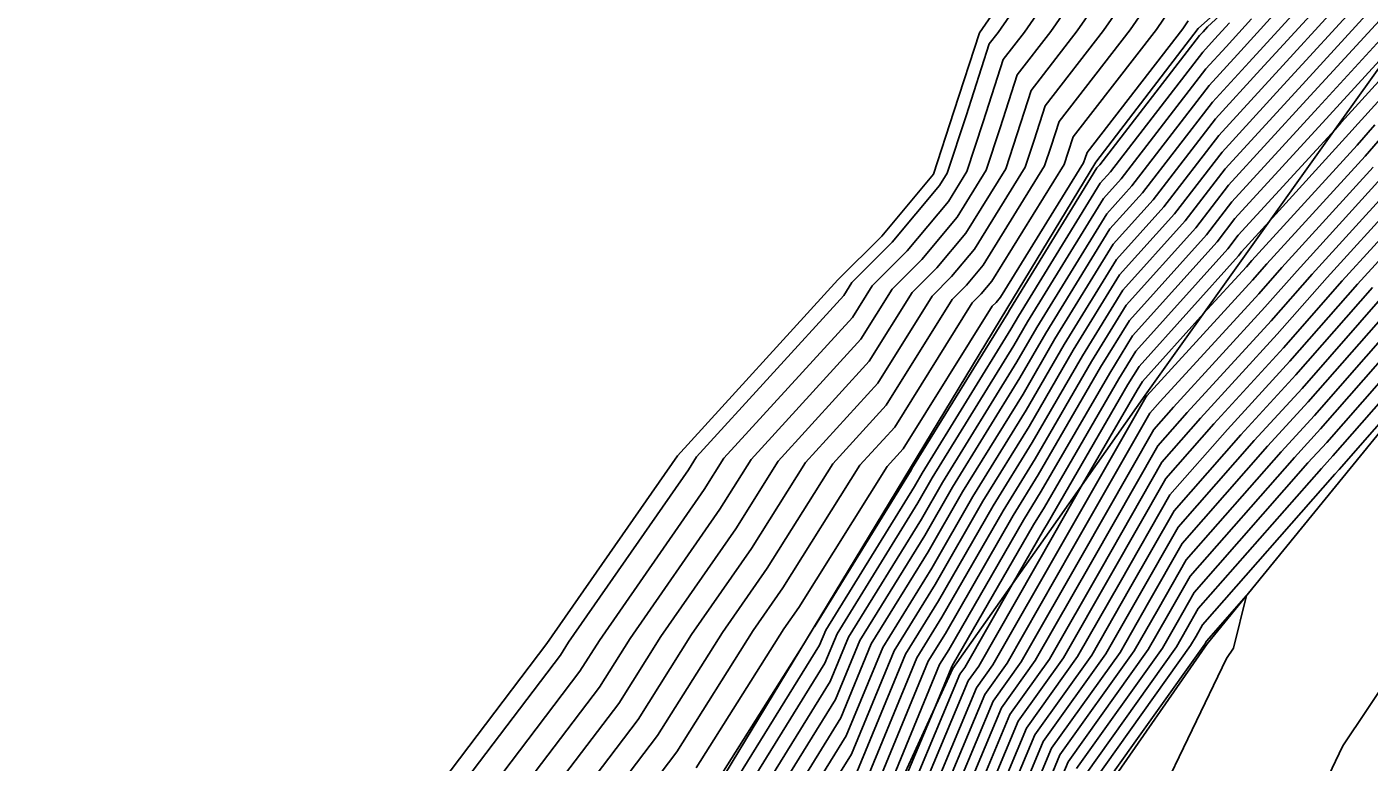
# Model space of a CAD drawing. Extents: x 2188792 to 2191981, y 386090 to 389710.
# Drawn here: x 2189450.6 to 2189509.8, y 386824.1 to 386856.5 of the extents above; entities that cross this region are included whole.
import ezdxf

# ---------------------------------------------------------------- set-up
doc = ezdxf.new("R2010")
doc.units = 0
for name, color, linetype in [('DTM Contours Major', 7, 'Continuous'), ('DTM Contours Minor', 7, 'Continuous'), ('PH Exist DTM Breakline', 7, 'Continuous')]:
    doc.layers.add(name, color=color, linetype=linetype)

msp = doc.modelspace()

# ---------------------------------------------------------------- linework, layer by layer
at = {"layer": 'DTM Contours Major'}
for points in [[(2189511.413, 386864.557), (2189502.683, 386856.543), (2189502.489, 386856.329), (2189502.336, 386856.162), (2189497.934, 386850.456), (2189497.809, 386850.317), (2189493.945, 386844.031), (2189493.873, 386843.907), (2189489.647, 386837.052), (2189489.606, 386836.98), (2189485.339, 386830.063), (2189485.335, 386830.054), (2189484.86, 386829.287), (2189480.983, 386823.128)], [(2189498.838, 386859.104), (2189496.94, 386856.362), (2189494.908, 386853.737), (2189494.284, 386851.815), (2189493.783, 386850.279), (2189492.02, 386847.432), (2189490.74, 386845.9), (2189489.652, 386844.812), (2189487.764, 386841.785), (2189483.746, 386837.38), (2189481.868, 386834.392), (2189478.565, 386829.636), (2189476.706, 386826.683), (2189473.138, 386821.977)], [(2189512.422, 386858.291), (2189507.569, 386852.983), (2189503.758, 386848.814), (2189502.64, 386847.365), (2189499.24, 386843.578), (2189497.971, 386841.515), (2189495.22, 386836.767), (2189494.119, 386834.981), (2189491.122, 386829.774), (2189490.364, 386828.545), (2189487.684, 386822.039)], [(2189507.553, 386857.417), (2189505.029, 386854.656), (2189503.047, 386852.488), (2189500.287, 386848.91), (2189498.524, 386846.948), (2189495.958, 386842.773), (2189494.546, 386840.337), (2189491.883, 386836.017), (2189490.364, 386833.377), (2189487.851, 386829.304), (2189486.51, 386826.047), (2189484.059, 386822.09)], [(2189510.798, 386852.155), (2189509.644, 386850.838), (2189505.306, 386846.076), (2189504.677, 386845.36), (2189500.006, 386840.257), (2189499.959, 386840.204), (2189496.313, 386833.813), (2189493.219, 386828.389), (2189492.495, 386827.374), (2189489.905, 386821.177), (2189489.063, 386819.991), (2189486.512, 386814.007), (2189486.081, 386812.645), (2189484.53, 386807.592), (2189484.087, 386806.192), (2189482.547, 386801.175), (2189482.529, 386799.902), (2189480.491, 386794.291), (2189480.015, 386791.467), (2189478.144, 386786.208), (2189476.702, 386782.253), (2189474.748, 386777.088), (2189473.116, 386773.325), (2189471.303, 386768.586)], [(2189511.428, 386848.399), (2189508.637, 386845.336), (2189506.041, 386842.377), (2189502.97, 386839.023), (2189500.852, 386836.612), (2189498.408, 386832.328), (2189496.334, 386828.692), (2189494.336, 386825.89), (2189492.589, 386821.709), (2189490.532, 386818.811), (2189488.801, 386814.749), (2189487.842, 386811.722), (2189486.786, 386808.279), (2189485.823, 386805.239), (2189484.77, 386801.809), (2189484.732, 386799.105), (2189483.383, 386795.391), (2189482.428, 386789.722), (2189481.314, 386786.592), (2189478.553, 386779.022), (2189477.529, 386776.314), (2189474.652, 386769.682), (2189473.774, 386767.387)], [(2189495.273, 386822.241), (2189496.177, 386824.405), (2189499.45, 386828.995), (2189500.504, 386830.842), (2189501.746, 386833.02), (2189505.934, 386837.788), (2189507.405, 386839.394), (2189511.968, 386844.595)], [(2189489.216, 386803.076), (2189489.295, 386803.334), (2189491.296, 386809.653), (2189491.364, 386809.875), (2189493.378, 386816.233), (2189493.471, 386816.45), (2189497.957, 386822.773), (2189498.018, 386822.921), (2189502.565, 386829.297), (2189502.599, 386829.357), (2189502.639, 386829.428), (2189504.415, 386831.449), (2189503.836, 386829.122), (2189503.529, 386828.662), (2189500.498, 386822.366), (2189499.857, 386821.411), (2189496.967, 386815.571), (2189495.766, 386814.277), (2189494.524, 386808.714), (2189493.333, 386807.336), (2189491.983, 386801.847), (2189489.155, 386798.709), (2189489.216, 386803.076)]]:
    msp.add_lwpolyline(points, dxfattribs=at)
at = {"layer": 'DTM Contours Minor'}
for points in [[(2189468.479, 386821.348), (2189474.14, 386828.816), (2189474.494, 386829.379), (2189479.784, 386836.996), (2189480.142, 386837.565), (2189486.64, 386844.689), (2189487, 386845.265), (2189488.777, 386847.043), (2189490.868, 386849.546), (2189491.203, 386850.088), (2189492.031, 386852.621), (2189493.059, 386855.792), (2189493.445, 386856.291), (2189496.588, 386860.83)], [(2189470.032, 386821.557), (2189474.995, 386828.105), (2189475.851, 386829.465), (2189480.479, 386836.128), (2189481.343, 386837.503), (2189487.015, 386843.721), (2189487.884, 386845.114), (2189489.431, 386846.662), (2189491.252, 386848.841), (2189492.063, 386850.152), (2189492.782, 386852.352), (2189493.675, 386855.107), (2189494.61, 386856.315), (2189497.338, 386860.255)], [(2189471.585, 386821.767), (2189475.851, 386827.394), (2189477.208, 386829.551), (2189481.173, 386835.26), (2189482.544, 386837.442), (2189487.389, 386842.753), (2189488.768, 386844.963), (2189490.085, 386846.281), (2189491.636, 386848.137), (2189492.923, 386850.215), (2189493.533, 386852.083), (2189494.291, 386854.422), (2189495.775, 386856.338), (2189498.088, 386859.68)], [(2189499.589, 386858.529), (2189498.104, 386856.385), (2189495.524, 386853.052), (2189495.036, 386851.546), (2189494.643, 386850.343), (2189492.404, 386846.728), (2189491.394, 386845.519), (2189490.536, 386844.661), (2189488.139, 386840.817), (2189484.947, 386837.319), (2189482.563, 386833.524), (2189479.922, 386829.722), (2189477.561, 386825.972), (2189474.691, 386822.186)], [(2189500.339, 386857.954), (2189499.269, 386856.409), (2189496.14, 386852.368), (2189495.787, 386851.277), (2189495.502, 386850.407), (2189492.788, 386846.023), (2189492.049, 386845.139), (2189491.421, 386844.51), (2189488.513, 386839.849), (2189486.149, 386837.257), (2189483.257, 386832.656), (2189481.279, 386829.808), (2189478.417, 386825.261), (2189476.245, 386822.396)], [(2189510.475, 386857.941), (2189506.553, 386853.652), (2189503.473, 386850.283), (2189501.699, 386847.983), (2189498.953, 386844.926), (2189497.166, 386842.018), (2189494.95, 386838.195), (2189493.224, 386835.395), (2189490.819, 386831.215), (2189489.359, 386828.849), (2189487.215, 386823.642)], [(2189511.448, 386858.116), (2189507.061, 386853.317), (2189503.616, 386849.549), (2189502.17, 386847.674), (2189499.097, 386844.252), (2189497.568, 386841.766), (2189495.085, 386837.481), (2189493.672, 386835.188), (2189490.971, 386830.495), (2189489.862, 386828.697), (2189487.45, 386822.841)], [(2189501.089, 386857.379), (2189500.434, 386856.432), (2189496.757, 386851.683), (2189496.538, 386851.009), (2189496.362, 386850.47), (2189493.172, 386845.319), (2189492.703, 386844.758), (2189492.305, 386844.359), (2189488.888, 386838.881), (2189487.35, 386837.196), (2189483.952, 386831.788), (2189482.636, 386829.894), (2189479.272, 386824.55), (2189477.798, 386822.606)], [(2189508.527, 386857.591), (2189505.537, 386854.321), (2189503.189, 386851.753), (2189500.758, 386848.601), (2189498.667, 386846.274), (2189496.36, 386842.521), (2189494.681, 386839.623), (2189492.33, 386835.81), (2189490.516, 386832.657), (2189488.354, 386829.152), (2189486.745, 386825.245), (2189484.669, 386821.894)], [(2189509.501, 386857.766), (2189506.045, 386853.987), (2189503.331, 386851.018), (2189501.228, 386848.292), (2189498.81, 386845.6), (2189496.763, 386842.27), (2189494.816, 386838.909), (2189492.777, 386835.602), (2189490.667, 386831.936), (2189488.856, 386829), (2189486.98, 386824.444), (2189485.279, 386821.698)], [(2189513.524, 386857.758), (2189508.603, 386852.335), (2189508.574, 386852.301), (2189508.315, 386852.018), (2189504.042, 386847.344), (2189503.581, 386846.747), (2189499.526, 386842.231), (2189498.776, 386841.012), (2189495.489, 386835.339), (2189495.013, 386834.567), (2189491.426, 386828.333), (2189491.369, 386828.242), (2189490.575, 386826.313), (2189488.294, 386820.858)], [(2189513.957, 386857.368), (2189509.335, 386852.275), (2189508.93, 386851.814), (2189505.413, 386847.953), (2189504.185, 386846.609), (2189504.052, 386846.437), (2189499.669, 386841.557), (2189499.179, 386840.76), (2189495.624, 386834.625), (2189495.46, 386834.36), (2189494.064, 386831.934), (2189491.973, 386828.268), (2189491.759, 386827.968), (2189488.831, 386820.964)], [(2189501.84, 386856.804), (2189501.598, 386856.456), (2189497.373, 386850.998), (2189497.289, 386850.74), (2189497.222, 386850.534), (2189493.556, 386844.614), (2189493.357, 386844.377), (2189493.189, 386844.208), (2189489.262, 386837.913), (2189488.552, 386837.134), (2189484.647, 386830.921), (2189483.993, 386829.98), (2189480.127, 386823.839)], [(2189503.657, 386856.717), (2189502.997, 386855.995), (2189502.478, 386855.427), (2189498.404, 386850.147), (2189497.952, 386849.643), (2189494.347, 386843.779), (2189494.008, 386843.193), (2189490.094, 386836.845), (2189489.757, 386836.26), (2189485.841, 386829.911), (2189485.57, 386829.252), (2189481.62, 386822.874)], [(2189504.631, 386856.892), (2189503.505, 386855.66), (2189502.62, 386854.692), (2189498.875, 386849.838), (2189498.095, 386848.969), (2189494.75, 386843.527), (2189494.142, 386842.479), (2189490.541, 386836.638), (2189489.909, 386835.539), (2189486.344, 386829.759), (2189485.805, 386828.451), (2189482.23, 386822.678)], [(2189505.605, 386857.067), (2189504.013, 386855.325), (2189502.762, 386853.958), (2189499.346, 386849.529), (2189498.238, 386848.296), (2189495.153, 386843.276), (2189494.277, 386841.765), (2189490.989, 386836.431), (2189490.061, 386834.818), (2189486.846, 386829.607), (2189486.04, 386827.649), (2189482.84, 386822.482)], [(2189506.579, 386857.242), (2189504.521, 386854.991), (2189502.904, 386853.223), (2189499.816, 386849.22), (2189498.381, 386847.622), (2189495.555, 386843.024), (2189494.412, 386841.051), (2189491.436, 386836.224), (2189490.212, 386834.098), (2189487.349, 386829.456), (2189486.275, 386826.848), (2189483.45, 386822.286)], [(2189511.218, 386856.083), (2189508.078, 386852.648), (2189503.9, 386848.079), (2189503.111, 386847.056), (2189499.383, 386842.904), (2189498.374, 386841.263), (2189495.354, 386836.053), (2189494.566, 386834.774), (2189491.274, 386829.053), (2189490.867, 386828.393), (2189487.919, 386821.238)], [(2189510.067, 386852.215), (2189509.287, 386851.326), (2189504.639, 386846.224), (2189504.405, 386845.957), (2189502.511, 386843.888), (2189499.812, 386840.883), (2189499.582, 386840.508), (2189497.178, 386836.361), (2189495.894, 386834.11), (2189492.596, 386828.329), (2189492.127, 386827.671), (2189489.368, 386821.071)], [(2189510.001, 386850.35), (2189505.972, 386845.928), (2189504.95, 386844.764), (2189500.599, 386840.01), (2189500.138, 386839.485), (2189496.732, 386833.516), (2189493.842, 386828.45), (2189492.864, 386827.077), (2189490.442, 386821.284), (2189489.357, 386819.755), (2189486.97, 386814.155), (2189486.433, 386812.46), (2189484.981, 386807.729), (2189484.434, 386806.001), (2189482.991, 386801.302), (2189482.97, 386799.742), (2189481.07, 386794.511), (2189480.498, 386791.118), (2189478.778, 386786.285), (2189477.072, 386781.607), (2189475.304, 386776.934), (2189473.423, 386772.597), (2189471.797, 386768.346)], [(2189510.358, 386849.862), (2189506.638, 386845.78), (2189505.223, 386844.167), (2189501.192, 386839.763), (2189500.316, 386838.767), (2189497.151, 386833.219), (2189494.465, 386828.51), (2189493.232, 386826.78), (2189490.978, 386821.39), (2189489.651, 386819.519), (2189487.428, 386814.304), (2189486.785, 386812.276), (2189485.432, 386807.867), (2189484.781, 386805.811), (2189483.436, 386801.428), (2189483.41, 386799.583), (2189481.648, 386794.731), (2189480.98, 386790.769), (2189479.412, 386786.361), (2189477.442, 386780.96), (2189475.86, 386776.779), (2189473.73, 386771.868), (2189472.292, 386768.107)], [(2189510.714, 386849.375), (2189507.304, 386845.632), (2189505.496, 386843.57), (2189501.785, 386839.517), (2189500.495, 386838.049), (2189497.57, 386832.922), (2189495.088, 386828.571), (2189493.6, 386826.484), (2189491.515, 386821.496), (2189489.945, 386819.283), (2189487.886, 386814.452), (2189487.138, 386812.091), (2189485.884, 386808.004), (2189485.129, 386805.62), (2189483.881, 386801.555), (2189483.851, 386799.424), (2189482.226, 386794.951), (2189481.463, 386790.42), (2189480.046, 386786.438), (2189477.812, 386780.314), (2189476.416, 386776.624), (2189474.037, 386771.14), (2189472.786, 386767.867)], [(2189511.071, 386848.887), (2189507.971, 386845.484), (2189505.768, 386842.974), (2189502.377, 386839.27), (2189500.674, 386837.33), (2189497.989, 386832.625), (2189495.711, 386828.631), (2189493.968, 386826.187), (2189492.052, 386821.603), (2189490.239, 386819.047), (2189488.343, 386814.6), (2189487.49, 386811.906), (2189486.335, 386808.142), (2189485.476, 386805.43), (2189484.325, 386801.682), (2189484.291, 386799.264), (2189482.805, 386795.171), (2189481.945, 386790.071), (2189480.68, 386786.515), (2189478.183, 386779.668), (2189476.972, 386776.469), (2189474.345, 386770.411), (2189473.28, 386767.627)], [(2189474.959, 386768.954), (2189478.085, 386776.159), (2189478.923, 386778.376), (2189481.948, 386786.669), (2189482.91, 386789.372), (2189483.962, 386795.611), (2189485.173, 386798.945), (2189485.214, 386801.935), (2189486.17, 386805.049), (2189487.237, 386808.417), (2189488.194, 386811.537), (2189489.259, 386814.897), (2189490.826, 386818.575), (2189493.126, 386821.816), (2189494.705, 386825.593), (2189496.957, 386828.752), (2189498.827, 386832.031), (2189501.031, 386835.893), (2189503.563, 386838.776), (2189506.314, 386841.78), (2189509.303, 386845.187), (2189511.785, 386847.911)], [(2189475.267, 386768.225), (2189478.641, 386776.004), (2189479.294, 386777.729), (2189482.582, 386786.745), (2189483.393, 386789.023), (2189484.54, 386795.831), (2189485.613, 386798.786), (2189485.659, 386802.062), (2189486.517, 386804.858), (2189487.688, 386808.554), (2189488.547, 386811.352), (2189489.716, 386815.046), (2189491.12, 386818.339), (2189493.662, 386821.922), (2189495.073, 386825.296), (2189497.581, 386828.813), (2189499.247, 386831.734), (2189501.21, 386835.175), (2189504.156, 386838.529), (2189506.587, 386841.184), (2189509.969, 386845.039)], [(2189475.574, 386767.497), (2189479.197, 386775.849), (2189479.664, 386777.083), (2189483.216, 386786.822), (2189483.875, 386788.674), (2189485.119, 386796.051), (2189486.054, 386798.627), (2189486.104, 386802.189), (2189486.865, 386804.667), (2189488.139, 386808.691), (2189488.899, 386811.168), (2189490.174, 386815.194), (2189491.414, 386818.103), (2189494.199, 386822.028), (2189495.441, 386824.999), (2189498.204, 386828.874), (2189499.666, 386831.437), (2189501.388, 386834.457), (2189504.749, 386838.282), (2189506.859, 386840.587), (2189510.636, 386844.891)], [(2189475.881, 386766.768), (2189479.753, 386775.695), (2189480.034, 386776.437), (2189483.85, 386786.899), (2189484.357, 386788.325), (2189485.697, 386796.271), (2189486.495, 386798.467), (2189486.548, 386802.316), (2189487.212, 386804.477), (2189488.59, 386808.829), (2189489.251, 386810.983), (2189490.632, 386815.343), (2189491.708, 386817.866), (2189494.736, 386822.135), (2189495.809, 386824.702), (2189498.827, 386828.934), (2189500.085, 386831.139), (2189501.567, 386833.738), (2189505.342, 386838.035), (2189507.132, 386839.991), (2189511.302, 386844.743)], [(2189495.809, 386822.348), (2189496.546, 386824.108), (2189500.073, 386829.055), (2189500.923, 386830.545), (2189501.925, 386832.301), (2189506.527, 386837.541), (2189507.678, 386838.797), (2189512.634, 386844.447)], [(2189496.914, 386823.812), (2189500.696, 386829.116), (2189501.342, 386830.248), (2189502.103, 386831.583), (2189507.12, 386837.294), (2189507.95, 386838.201), (2189513.301, 386844.299)], [(2189488.589, 386797.371), (2189488.698, 386797.67), (2189488.772, 386802.949), (2189488.948, 386803.524), (2189490.845, 386809.516), (2189491.012, 386810.06), (2189492.921, 386816.085), (2189493.177, 386816.686), (2189497.42, 386822.667), (2189497.65, 386823.218), (2189501.942, 386829.237), (2189502.18, 386829.654), (2189502.461, 386830.146), (2189508.306, 386836.8), (2189508.496, 386837.007), (2189514.633, 386844.002)], [(2189497.282, 386823.515), (2189501.319, 386829.176), (2189501.761, 386829.951), (2189502.282, 386830.865), (2189507.713, 386837.047), (2189508.223, 386837.604), (2189513.967, 386844.15)], [(2189510.807, 386828.017), (2189508.664, 386824.804), (2189506.904, 386821.148), (2189504.511, 386817.583), (2189502.862, 386814.251), (2189499.536, 386810.666), (2189498.765, 386807.212), (2189495.842, 386803.831), (2189494.95, 386800.204), (2189492.414, 386797.389), (2189490.781, 386795.398), (2189488.053, 386794.189), (2189488.589, 386797.371)]]:
    msp.add_lwpolyline(points, dxfattribs=at)
at = {"layer": 'PH Exist DTM Breakline'}
for points in [[(2189528.47, 386884.244), (2189523.528, 386878.976), (2189518.586, 386873.707), (2189511.402, 386864.603), (2189502.276, 386856.469), (2189497.755, 386850.574), (2189493.837, 386844.098), (2189489.584, 386837.081), (2189485.332, 386830.065), (2189481.079, 386823.048), (2189477.349, 386815.582)], [(2189450.589, 386743.245), (2189454.744, 386749.35), (2189458.9, 386755.455), (2189463.212, 386762.938), (2189467.524, 386770.421), (2189471.1, 386778.104), (2189474.676, 386785.788), (2189477.622, 386793.199), (2189480.569, 386800.611), (2189482.605, 386807.005), (2189484.641, 386813.4), (2189488.045, 386820.809), (2189491.45, 386828.217), (2189495.694, 386834.251), (2189499.939, 386840.285), (2189504.242, 386846.313), (2189508.545, 386852.34), (2189512.849, 386858.367), (2189519.776, 386866.808)], [(2189467.383, 386821.2), (2189473.536, 386829.318), (2189479.294, 386837.608), (2189486.376, 386845.372), (2189488.315, 386847.311), (2189490.597, 386850.043), (2189491.501, 386852.81), (2189492.624, 386856.275), (2189496.058, 386861.236)], [(2189520.634, 386851.345), (2189514.646, 386843.999), (2189508.658, 386836.654), (2189502.669, 386829.308), (2189498.153, 386822.812), (2189493.637, 386816.317), (2189491.607, 386809.748), (2189489.577, 386803.179), (2189489.045, 386797.544), (2189485.972, 386787.156), (2189480.593, 386775.461), (2189476.095, 386766.26)]]:
    msp.add_lwpolyline(points, dxfattribs=at)

doc.saveas('drawing.dxf')
